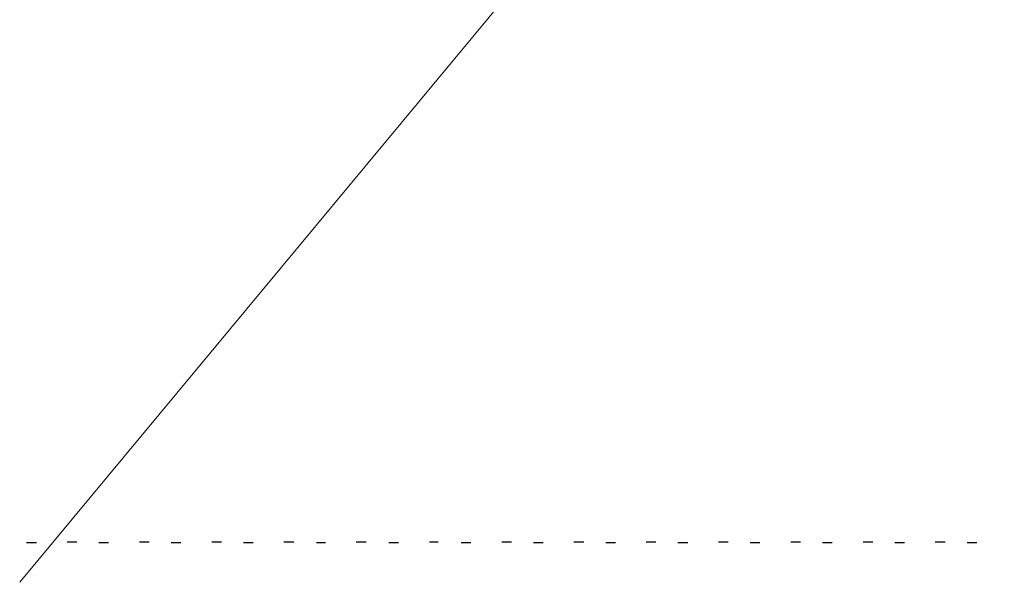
# Model space of a CAD drawing. Header units: millimetres. Extents: x -1290 to 1795, y -4192 to -1311.
# Tile 397 of 656: x 1464.49 to 1474.41, y -3700.31 to -3694.64. Entities that reach past the tile are written whole.
import ezdxf

# ---------------------------------------------------------------- set-up
doc = ezdxf.new("R2010")
doc.units = ezdxf.units.MM
doc.layers.add('51', color=7, linetype='Continuous')
doc.layers.add('Aparatura', color=7, linetype='Continuous', lineweight=13)

# ---------------------------------------------------------------- blocks, each defined once
blk = doc.blocks.new('*U221')
at = {"layer": '51', "color": 255}
for points in [[(377.856844, -499.967008), (378.347481, -499.967008)], [(381.499018, -499.967008), (381.987865, -499.967008)], [(385.139403, -499.967008), (385.63004, -499.967008)], [(388.781578, -499.967008), (389.272215, -499.967008)], [(392.468519, -499.967008), (392.91439, -499.967008)], [(396.110694, -499.967008), (396.59954, -499.967008)], [(399.751078, -499.967008), (400.241715, -499.967008)], [(403.393253, -499.967008), (403.88389, -499.967008)], [(407.035428, -499.967008), (407.526065, -499.967008)], [(410.677603, -499.967008), (411.16824, -499.967008)], [(414.319777, -499.967008), (414.808624, -499.967008)], [(417.960162, -499.967008), (418.450799, -499.967008)], [(421.602337, -499.967008), (422.092974, -499.967008)], [(425.244511, -499.967008), (425.735149, -499.967008)]]:
    blk.add_lwpolyline(points, dxfattribs=at)
blk = doc.blocks.new('*U240')
at = {"layer": '51', "color": 255}
for points in [[(380.390608, -499.95444), (379.899971, -499.95444)], [(384.030993, -499.95444), (383.542146, -499.95444)], [(387.673167, -499.95444), (387.18253, -499.95444)], [(391.315342, -499.95444), (390.824705, -499.95444)], [(394.957517, -499.95444), (394.46688, -499.95444)], [(398.599692, -499.95444), (398.153821, -499.95444)], [(402.284843, -499.95444), (401.794205, -499.95444)], [(405.927017, -499.95444), (405.43638, -499.95444)], [(409.569192, -499.95444), (409.078555, -499.95444)], [(413.211367, -499.95444), (412.72073, -499.95444)], [(416.851752, -499.95444), (416.362905, -499.95444)], [(420.493926, -499.95444), (420.003289, -499.95444)], [(424.136101, -499.95444), (423.645464, -499.95444)]]:
    blk.add_lwpolyline(points, dxfattribs=at)

msp = doc.modelspace()

# ---------------------------------------------------------------- linework, layer by layer
at = {"layer": 'Aparatura', "color": 7, "lineweight": 13}
msp.add_lwpolyline([(1464.4856, -3700.3051), (1490.0832, -3669.5157)], dxfattribs=at)

# ---------------------------------------------------------------- block references
at = {"layer": 'Aparatura', "color": 7, "lineweight": 13, "xscale": 0.2, "yscale": 0.2, "zscale": 0.2}
for name in ['*U221', '*U240']:
    msp.add_blockref(name, (1388.9844, -3599.9102), dxfattribs=at)

doc.saveas('drawing.dxf')
